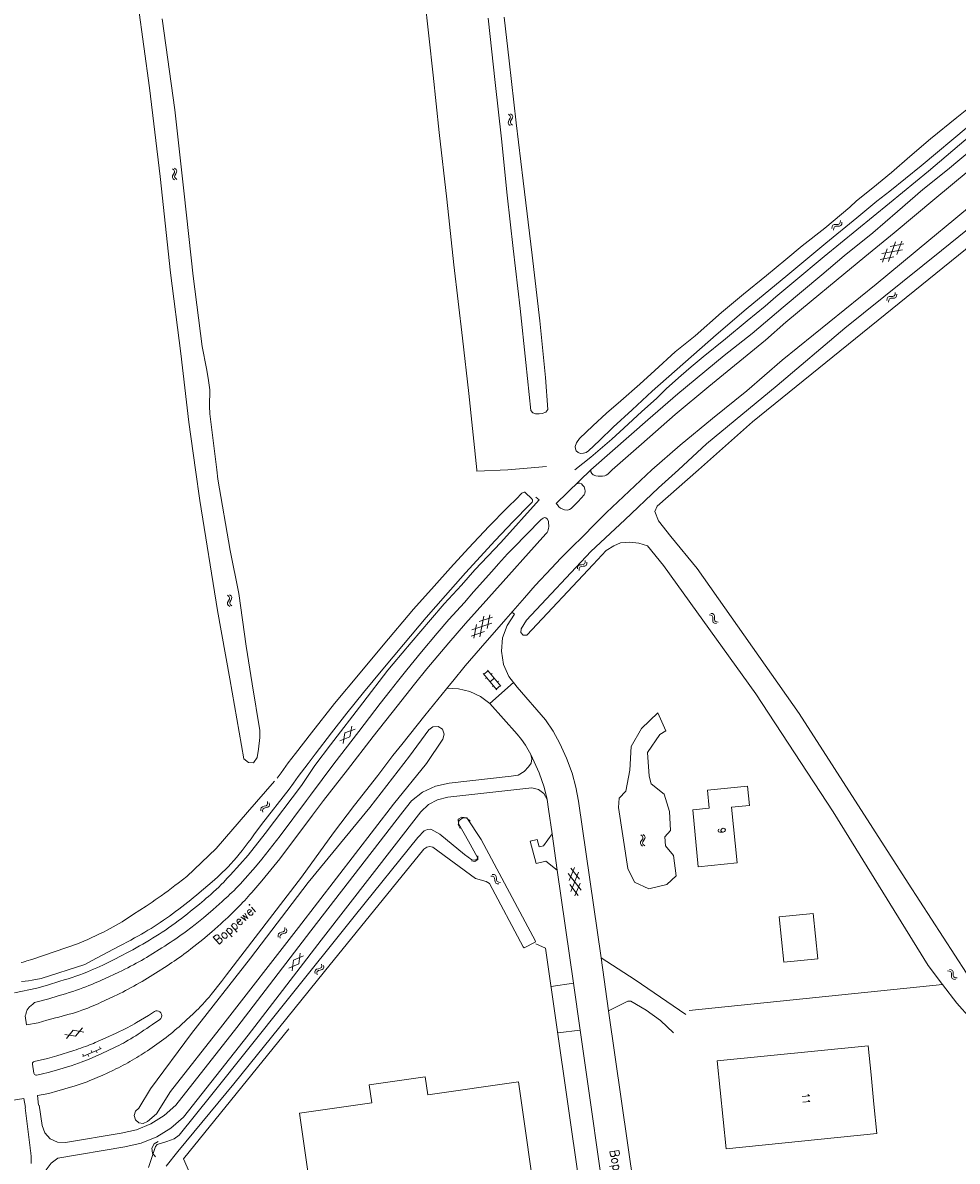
# Model space of a CAD drawing. Header units: metres. Extents: x 189705 to 199106, y 581686 to 588448.
# Tile 316 of 555: x 196639 to 196843, y 585349 to 585598. Entities that reach past the tile are written whole.
import ezdxf

# ---------------------------------------------------------------- set-up
doc = ezdxf.new("R2010")
doc.units = ezdxf.units.M
doc.layers.add('B-WA-OG-GBKN-G', color=7, linetype='Continuous', lineweight=18)
doc.styles.add('Style-STANDARD', font='STANDARD.shx')

msp = doc.modelspace()

# ---------------------------------------------------------------- linework, layer by layer
at = {"layer": 'B-WA-OG-GBKN-G'}
for p, q in [((196745.314, 585577.677), (196745.624, 585577.413)), ((196745.624, 585577.413), (196745.78, 585577.124)), ((196745.804, 585577.756), (196746.116, 585577.495)), ((196746.116, 585577.495), (196746.274, 585577.208)), ((196746.274, 585577.208), (196746.218, 585576.874)), ((196745.307, 585576.095), (196745.25, 585575.771)), ((196745.25, 585575.771), (196745.41, 585575.475)), ((196745.518, 585576.444), (196745.307, 585576.095)), ((196745.41, 585575.475), (196745.723, 585575.211)), ((196745.727, 585576.802), (196745.518, 585576.444)), ((196745.78, 585577.124), (196745.727, 585576.802)), ((196745.799, 585576.175), (196745.742, 585575.851)), ((196745.742, 585575.851), (196745.901, 585575.554)), ((196746.008, 585576.525), (196745.799, 585576.175)), ((196745.901, 585575.554), (196746.213, 585575.29)), ((196746.218, 585576.874), (196746.008, 585576.525)), ((196671.872, 585565.795), (196672.191, 585565.541)), ((196672.313, 585564.935), (196672.116, 585564.569)), ((196672.191, 585565.541), (196672.356, 585565.258)), ((196672.356, 585565.258), (196672.313, 585564.935)), ((196672.36, 585565.891), (196672.68, 585565.639)), ((196672.802, 585565.022), (196672.604, 585564.667)), ((196672.68, 585565.639), (196672.847, 585565.358)), ((196672.847, 585565.358), (196672.802, 585565.022)), ((196671.916, 585564.214), (196671.869, 585563.888)), ((196671.869, 585563.888), (196672.04, 585563.597)), ((196672.116, 585564.569), (196671.916, 585564.214)), ((196672.04, 585563.597), (196672.36, 585563.344)), ((196672.406, 585564.309), (196672.359, 585563.984)), ((196672.359, 585563.984), (196672.527, 585563.692)), ((196672.604, 585564.667), (196672.406, 585564.309)), ((196672.527, 585563.692), (196672.848, 585563.439)), ((196816.046, 585552.741), (196816.09, 585553.146)), ((196816.09, 585553.146), (196816.241, 585553.436)), ((196816.241, 585553.436), (196816.55, 585553.575)), ((196816.384, 585552.377), (196816.431, 585552.782)), ((196816.431, 585552.782), (196816.585, 585553.072)), ((196816.55, 585553.575), (196816.956, 585553.594)), ((196816.585, 585553.072), (196816.882, 585553.206)), ((196816.882, 585553.206), (196817.296, 585553.232)), ((196816.956, 585553.594), (196817.364, 585553.615)), ((196817.296, 585553.232), (196817.704, 585553.25)), ((196817.364, 585553.615), (196817.665, 585553.747)), ((196817.665, 585553.747), (196817.824, 585554.044)), ((196817.704, 585553.25), (196818.005, 585553.382)), ((196817.824, 585554.044), (196817.87, 585554.45)), ((196818.005, 585553.382), (196818.162, 585553.68)), ((196818.162, 585553.68), (196818.208, 585554.087)), ((196828.398, 585545.502), (196829.964, 585549.825)), ((196830.251, 585547.061), (196831.292, 585549.929)), ((196831.445, 585548.066), (196826.919, 585547.261)), ((196827.07, 585545.395), (196828.109, 585548.263)), ((196831.776, 585549.354), (196828.77, 585548.819)), ((196829.588, 585546.504), (196826.585, 585545.971)), ((196828.049, 585537.003), (196828.095, 585537.408)), ((196828.095, 585537.408), (196828.246, 585537.698)), ((196828.246, 585537.698), (196828.555, 585537.836)), ((196828.555, 585537.836), (196828.962, 585537.855)), ((196828.589, 585537.333), (196828.887, 585537.467)), ((196828.887, 585537.467), (196829.301, 585537.491)), ((196828.962, 585537.855), (196829.37, 585537.874)), ((196829.301, 585537.491), (196829.708, 585537.508)), ((196829.37, 585537.874), (196829.671, 585538.006)), ((196829.671, 585538.006), (196829.83, 585538.302)), ((196829.708, 585537.508), (196830.01, 585537.64)), ((196829.83, 585538.302), (196829.877, 585538.709)), ((196830.01, 585537.64), (196830.168, 585537.938)), ((196830.168, 585537.938), (196830.215, 585538.344)), ((196828.387, 585536.639), (196828.435, 585537.043)), ((196828.435, 585537.043), (196828.589, 585537.333)), ((196762.106, 585479.732), (196762.124, 585480.141)), ((196760.424, 585478.308), (196760.44, 585478.715)), ((196760.44, 585478.715), (196760.57, 585479.015)), ((196760.57, 585479.015), (196760.868, 585479.175)), ((196760.787, 585477.969), (196760.806, 585478.376)), ((196760.806, 585478.376), (196760.938, 585478.676)), ((196760.868, 585479.175), (196761.272, 585479.223)), ((196760.938, 585478.676), (196761.226, 585478.831)), ((196761.226, 585478.831), (196761.637, 585478.885)), ((196761.272, 585479.223), (196761.678, 585479.272)), ((196761.637, 585478.885), (196762.042, 585478.932)), ((196761.678, 585479.272), (196761.969, 585479.425)), ((196761.969, 585479.425), (196762.106, 585479.732)), ((196762.042, 585478.932), (196762.333, 585479.085)), ((196762.333, 585479.085), (196762.469, 585479.393)), ((196762.469, 585479.393), (196762.487, 585479.802)), ((196684.367, 585472.657), (196684.692, 585472.411)), ((196683.882, 585472.553), (196684.205, 585472.305)), ((196683.953, 585470.973), (196683.911, 585470.646)), ((196683.911, 585470.646), (196684.087, 585470.358)), ((196684.147, 585471.332), (196683.953, 585470.973)), ((196684.087, 585470.358), (196684.412, 585470.11)), ((196684.337, 585471.7), (196684.147, 585471.332)), ((196684.205, 585472.305), (196684.375, 585472.024)), ((196684.375, 585472.024), (196684.337, 585471.7)), ((196684.44, 585471.077), (196684.399, 585470.75)), ((196684.399, 585470.75), (196684.573, 585470.462)), ((196684.632, 585471.437), (196684.44, 585471.077)), ((196684.573, 585470.462), (196684.898, 585470.214)), ((196684.824, 585471.796), (196684.632, 585471.437)), ((196684.692, 585472.411), (196684.864, 585472.132)), ((196684.864, 585472.132), (196684.824, 585471.796)), ((196741.824, 585467.78), (196738.935, 585466.793)), ((196739.072, 585463.458), (196739.962, 585467.969)), ((196740.667, 585465.281), (196741.258, 585468.274)), ((196789.165, 585468.286), (196789.567, 585468.219)), ((196789.545, 585468.606), (196789.947, 585468.542)), ((196789.567, 585468.219), (196789.85, 585468.052)), ((196789.85, 585468.052), (196789.969, 585467.748)), ((196789.947, 585468.542), (196790.23, 585468.378)), ((196789.969, 585467.748), (196789.975, 585467.334)), ((196790.23, 585468.378), (196790.354, 585468.062)), ((196790.354, 585468.062), (196790.353, 585467.656)), ((196741.693, 585466.456), (196737.343, 585464.972)), ((196737.776, 585463.15), (196738.366, 585466.143)), ((196789.975, 585467.334), (196789.973, 585466.926)), ((196789.973, 585466.926), (196790.09, 585466.618)), ((196790.09, 585466.618), (196790.381, 585466.447)), ((196790.353, 585467.656), (196790.354, 585467.247)), ((196790.354, 585467.247), (196790.472, 585466.94)), ((196790.381, 585466.447), (196790.784, 585466.381)), ((196790.472, 585466.94), (196790.76, 585466.767)), ((196790.76, 585466.767), (196791.164, 585466.702)), ((196740.096, 585464.63), (196737.209, 585463.645)), ((196742.777, 585451.895), (196739.833, 585455.429)), ((196739.961, 585455.275), (196740.882, 585456.043)), ((196743.699, 585452.663), (196740.754, 585456.197)), ((196741.555, 585455.237), (196741.785, 585455.429)), ((196740.338, 585454.353), (196740.569, 585454.545)), ((196741.305, 585453.662), (196742.227, 585454.43)), ((196741.809, 585452.588), (196742.04, 585452.78)), ((196742.649, 585452.049), (196743.571, 585452.817)), ((196742.898, 585453.625), (196743.128, 585453.817)), ((196711.812, 585443.32), (196709.597, 585442.489)), ((196710.677, 585441.602), (196711.064, 585443.934)), ((196710.677, 585441.602), (196708.461, 585440.772)), ((196709.209, 585440.157), (196709.597, 585442.489)), ((196691.189, 585425.815), (196691.275, 585426.131)), ((196691.232, 585425.41), (196691.189, 585425.815)), ((196691.275, 585426.131), (196691.547, 585426.332)), ((196691.547, 585426.332), (196691.94, 585426.438)), ((196691.6, 585425.532), (196691.688, 585425.849)), ((196691.639, 585425.127), (196691.6, 585425.532)), ((196691.688, 585425.849), (196691.95, 585426.043)), ((196691.94, 585426.438), (196692.334, 585426.544)), ((196691.95, 585426.043), (196692.349, 585426.156)), ((196692.334, 585426.544), (196692.601, 585426.738)), ((196692.349, 585426.156), (196692.744, 585426.26)), ((196692.601, 585426.738), (196692.692, 585427.061)), ((196692.692, 585427.061), (196692.651, 585427.468)), ((196692.744, 585426.26), (196693.01, 585426.453)), ((196693.01, 585426.453), (196693.1, 585426.778)), ((196693.1, 585426.778), (196693.059, 585427.185)), ((196774.16, 585418.305), (196774.225, 585418.637)), ((196774.309, 585418.013), (196774.16, 585418.305)), ((196774.225, 585418.637), (196774.445, 585418.979)), ((196774.581, 585419.947), (196774.277, 585420.22)), ((196774.613, 585417.743), (196774.309, 585418.013)), ((196774.445, 585418.979), (196774.665, 585419.324)), ((196774.731, 585419.646), (196774.581, 585419.947)), ((196774.656, 585418.374), (196774.719, 585418.694)), ((196774.803, 585418.081), (196774.656, 585418.374)), ((196774.665, 585419.324), (196774.731, 585419.646)), ((196774.719, 585418.694), (196774.937, 585419.046)), ((196775.073, 585420.012), (196774.769, 585420.285)), ((196775.106, 585417.808), (196774.803, 585418.081)), ((196774.937, 585419.046), (196775.159, 585419.389)), ((196775.226, 585419.711), (196775.073, 585420.012)), ((196775.159, 585419.389), (196775.226, 585419.711)), ((196759.735, 585413.024), (196758.596, 585410.191)), ((196741.457, 585411.188), (196741.863, 585411.16)), ((196741.803, 585411.543), (196742.21, 585411.519)), ((196741.863, 585411.16), (196742.161, 585411.021)), ((196742.161, 585411.021), (196742.309, 585410.731)), ((196742.21, 585411.519), (196742.507, 585411.383)), ((196742.309, 585410.731), (196742.355, 585410.319)), ((196742.507, 585411.383), (196742.661, 585411.081)), ((196742.661, 585411.081), (196742.7, 585410.676)), ((196742.7, 585410.676), (196742.741, 585410.27)), ((196761.212, 585408.118), (196758.376, 585411.736)), ((196760.652, 585412.061), (196758.937, 585407.796)), ((196760.872, 585410.516), (196758.99, 585412.918)), ((196742.355, 585410.319), (196742.393, 585409.913)), ((196742.393, 585409.913), (196742.541, 585409.618)), ((196742.541, 585409.618), (196742.846, 585409.476)), ((196742.741, 585410.27), (196742.888, 585409.976)), ((196742.846, 585409.476), (196743.254, 585409.45)), ((196742.888, 585409.976), (196743.193, 585409.832)), ((196743.193, 585409.832), (196743.601, 585409.806)), ((196760.6, 585406.935), (196758.718, 585409.336)), ((196760.993, 585409.659), (196759.855, 585406.829)), ((196694.975, 585398.263), (196695.059, 585398.58)), ((196695.019, 585397.858), (196694.975, 585398.263)), ((196695.059, 585398.58), (196695.33, 585398.782)), ((196695.33, 585398.782), (196695.723, 585398.889)), ((196695.387, 585397.982), (196695.474, 585398.299)), ((196695.474, 585398.299), (196695.735, 585398.494)), ((196695.723, 585398.889), (196696.116, 585398.998)), ((196695.735, 585398.494), (196696.133, 585398.609)), ((196696.116, 585398.998), (196696.382, 585399.193)), ((196696.133, 585398.609), (196696.527, 585398.715)), ((196696.382, 585399.193), (196696.472, 585399.517)), ((196696.472, 585399.517), (196696.428, 585399.923)), ((196696.527, 585398.715), (196696.793, 585398.91)), ((196696.793, 585398.91), (196696.881, 585399.235)), ((196696.881, 585399.235), (196696.838, 585399.642)), ((196695.428, 585397.577), (196695.387, 585397.982)), ((196700.564, 585393.724), (196698.377, 585392.823)), ((196699.485, 585391.971), (196699.797, 585394.315)), ((196699.485, 585391.971), (196697.296, 585391.07)), ((196698.064, 585390.48), (196698.377, 585392.823)), ((196703.04, 585390.288), (196703.124, 585390.605)), ((196703.124, 585390.605), (196703.395, 585390.807)), ((196703.395, 585390.807), (196703.788, 585390.914)), ((196703.788, 585390.914), (196704.181, 585391.023)), ((196703.8, 585390.519), (196704.198, 585390.634)), ((196704.181, 585391.023), (196704.447, 585391.218)), ((196704.198, 585390.634), (196704.592, 585390.74)), ((196704.447, 585391.218), (196704.537, 585391.542)), ((196704.537, 585391.542), (196704.493, 585391.948)), ((196704.592, 585390.74), (196704.858, 585390.935)), ((196704.858, 585390.935), (196704.946, 585391.26)), ((196704.946, 585391.26), (196704.903, 585391.667)), ((196841.695, 585390.774), (196842.099, 585390.724)), ((196842.099, 585390.724), (196842.387, 585390.568)), ((196842.387, 585390.568), (196842.521, 585390.257)), ((196703.084, 585389.883), (196703.04, 585390.288)), ((196703.452, 585390.007), (196703.539, 585390.324)), ((196703.493, 585389.602), (196703.452, 585390.007)), ((196703.539, 585390.324), (196703.8, 585390.519)), ((196841.326, 585390.441), (196841.73, 585390.388)), ((196841.73, 585390.388), (196842.018, 585390.23)), ((196842.018, 585390.23), (196842.147, 585389.931)), ((196842.147, 585389.931), (196842.167, 585389.516)), ((196842.167, 585389.516), (196842.179, 585389.109)), ((196842.179, 585389.109), (196842.306, 585388.805)), ((196842.306, 585388.805), (196842.602, 585388.644)), ((196842.521, 585390.257), (196842.534, 585389.851)), ((196842.534, 585389.851), (196842.549, 585389.443)), ((196842.549, 585389.443), (196842.677, 585389.139)), ((196842.602, 585388.644), (196843.008, 585388.592)), ((196842.677, 585389.139), (196842.971, 585388.977)), ((196842.971, 585388.977), (196843.377, 585388.924)), ((196650.705, 585376.158), (196648.373, 585376.56)), ((196648.709, 585375.652), (196650.22, 585377.469)), ((196652.552, 585377.069), (196650.22, 585377.469)), ((196650.705, 585376.158), (196652.216, 585377.977)), ((196652.286, 585371.747), (196656.33, 585373.481)), ((196655.949, 585373.862), (196656.147, 585373.402)), ((196652.273, 585372.286), (196652.47, 585371.826)), ((196653.389, 585372.22), (196653.586, 585371.761)), ((196654.111, 585373.074), (196654.308, 585372.614)), ((196655.227, 585373.008), (196655.424, 585372.549))]:
    msp.add_line(p, q, dxfattribs=at)
at = {"layer": 'B-WA-OG-GBKN-G', "flags": 128}
for points in [[(196706.238, 585807.75), (196708.242, 585786.758), (196710.871, 585758.994), (196712.688, 585740.635), (196714.288, 585723.707), (196716.275, 585705.064), (196717.25, 585694.154), (196718.168, 585685.813), (196719.26, 585675.434), (196720.488, 585663.5), (196722.123, 585648.808), (196723.486, 585637.175), (196724.95, 585622.691), (196726.947, 585603.514), (196728.869, 585586.246), (196730.181, 585573.674), (196731.871, 585559.108), (196733.415, 585544.8), (196735.295, 585528.779), (196736.645, 585516.663), (196738.388, 585500)], [(196676.926, 585500), (196675.437, 585510.363), (196673.707, 585525.392), (196671.436, 585543.05), (196669.208, 585564.058), (196666.843, 585583.463), (196664.367, 585601.549), (196661.15, 585621.334), (196657.413, 585643.139), (196655.021, 585662.415), (196652.57, 585682.687), (196649.505, 585704.386), (196646.485, 585727.158), (196643.451, 585749.685), (196641.371, 585764.418), (196641.248, 585765.281)], [(196669.629, 585598.519), (196672.392, 585578.62), (196674.453, 585560.304), (196676.425, 585542.324), (196678.347, 585526.906), (196679.317, 585522.153), (196679.72, 585520.042), (196680.029, 585517.44), (196679.997, 585513.857), (196680.026, 585512.213), (196681.551, 585500)], [(196747.019, 585575.822), (196748.572, 585563.154), (196750.496, 585546.876), (196752.152, 585532.568), (196753.435, 585520.149), (196753.944, 585513.131), (196753.492, 585512.571), (196752.725, 585512.306), (196752.064, 585512.215), (196751.217, 585512.241), (196750.649, 585512.433), (196750.213, 585512.91), (196749.12, 585523.424), (196747.908, 585535.227), (196746.359, 585548.316), (196745.081, 585560.004), (196743.778, 585572.32), (196742.447, 585584.61), (196740.9, 585598.658)], [(196744.404, 585598.932), (196745.486, 585589.384), (196747.019, 585575.822)], [(196853.774, 585595.9), (196854.132, 585595.026), (196854.925, 585593.326), (196855.984, 585591.135), (196856.61, 585589.847), (196856.897, 585589.203), (196856.934, 585588.668), (196856.791, 585588.087), (196856.497, 585587.561), (196855.741, 585586.87), (196854.443, 585585.863), (196851.351, 585583.354), (196843.325, 585577.013), (196837.606, 585572.287), (196833.054, 585568.444)], [(196763.353, 585500), (196768.052, 585504.158), (196775.784, 585510.914), (196782.317, 585516.584), (196792.456, 585524.952), (196798.61, 585529.793), (196805.375, 585535.559), (196813.8, 585542.601), (196818.717, 585546.764), (196824.952, 585551.756), (196830.365, 585556.439), (196835.883, 585561.221), (196841.261, 585565.55), (196847.138, 585570.424), (196852.126, 585574.432), (196857.967, 585578.952), (196862.772, 585582.736), (196868.903, 585587.654), (196871.229, 585589.56)], [(196871.345, 585585.941), (196861.754, 585578.009), (196853.286, 585571.273), (196845.777, 585565.223), (196838.548, 585559.19), (196829.605, 585551.806), (196823.235, 585546.539), (196816.943, 585541.345), (196811.483, 585536.816), (196805.971, 585532.237), (196801.519, 585528.315), (196789.096, 585518.204), (196781.738, 585512.099), (196774.419, 585505.56), (196768.013, 585500)], [(196809.548, 585548.897), (196805.936, 585545.969), (196801.748, 585542.422), (196796.708, 585538.39), (196791.923, 585534.376), (196786.117, 585529.271), (196781.751, 585525.754), (196777.321, 585521.705), (196774.011, 585518.667), (196769.922, 585515.041), (196766.749, 585512.356), (196763.802, 585509.589), (196760.854, 585506.796), (196760.22, 585505.898), (196759.892, 585505.068), (196759.98, 585504.557), (196760.121, 585504.12), (196760.594, 585503.751), (196761.097, 585503.56), (196761.708, 585503.594), (196762.298, 585503.781), (196762.841, 585504.148), (196765.265, 585506.37), (196768.242, 585509.315), (196772.361, 585513.118), (196776.715, 585517.169), (196790.723, 585529.501), (196797.305, 585535.093), (196806.429, 585542.599), (196814.724, 585549.492), (196821.507, 585555.028), (196825.876, 585558.672), (196828.656, 585560.91), (196835.516, 585566.444), (196845.838, 585575.011)], [(196868.197, 585575.35), (196866.836, 585574.208), (196861.303, 585569.782), (196850.807, 585561.373), (196842.693, 585554.576), (196837.183, 585550.073), (196825.691, 585540.572), (196805.161, 585523.918), (196797.406, 585517.239), (196789.923, 585511.214), (196782.876, 585505.329), (196776.645, 585500)], [(196759.851, 585500), (196763.311, 585502.711), (196767.891, 585506.654), (196770.523, 585509.074), (196774.51, 585512.703), (196777.689, 585515.591), (196779.909, 585517.769), (196783.086, 585520.581), (196785.273, 585522.504), (196787.899, 585524.696), (196792.758, 585528.606), (196797.49, 585532.52), (196801.415, 585535.743), (196803.757, 585537.765), (196807.684, 585541.065), (196814.34, 585546.579), (196821.463, 585552.461), (196828.585, 585558.268), (196837.135, 585565.23), (196846.343, 585573.014)], [(196782.483, 585500), (196788.634, 585505.622), (196804.031, 585518.438), (196818.839, 585530.924), (196839.997, 585547.873), (196860.798, 585564.721), (196868.131, 585570.761), (196868.84, 585570.603), (196869.053, 585569.83), (196869.08, 585568.996), (196867.806, 585567.242), (196845.237, 585548.141), (196798.676, 585510.43), (196786.874, 585500)], [(196809.548, 585548.897), (196814.482, 585552.779), (196819.971, 585557.41), (196821.406, 585558.795), (196824.965, 585561.622), (196829.02, 585564.944), (196833.054, 585568.444)], [(196745.194, 585500), (196753.665, 585500.732)], [(196681.551, 585500), (196681.812, 585497.909), (196684.496, 585482.37), (196686.372, 585472.916), (196688.017, 585461.432), (196689.292, 585453.223), (196691.022, 585442.968), (196691.013, 585441.455), (196690.728, 585438.895), (196690.42, 585437.072), (196689.573, 585435.964), (196688.539, 585435.996), (196687.482, 585436.842), (196684.421, 585454.259), (196681.708, 585469.229), (196677.892, 585493.273), (196676.926, 585500)], [(196733.146, 585453.77), (196735.852, 585457.127), (196739.235, 585460.984), (196744.756, 585467.329), (196748.801, 585471.999), (196751.192, 585474.663), (196754.728, 585478.495), (196756.763, 585480.678), (196759.256, 585483.139), (196761.52, 585485.346), (196764.267, 585488.163), (196766.76, 585490.624), (196776.645, 585500)], [(196738.388, 585500), (196738.414, 585499.652), (196745.194, 585500)], [(196840.199, 585387.497), (196837.053, 585391.626), (196816.313, 585425.23), (196799.432, 585451.046), (196779.228, 585479.085), (196775.713, 585483.358), (196773.847, 585483.974), (196771.844, 585484.141), (196769.839, 585483.993), (196768.372, 585483.392), (196766.679, 585482.341), (196763.849, 585479.27), (196749.321, 585463.845), (196748.533, 585463.826), (196748.063, 585464.391), (196748.134, 585465.224), (196749.246, 585467.088), (196763.3, 585482.132), (196770.779, 585489.008), (196778.131, 585496.023), (196782.483, 585500)], [(196763.353, 585500), (196755.785, 585492.645), (196756.013, 585492.289), (196756.333, 585491.897), (196756.724, 585491.603), (196757.613, 585491.22), (196758.223, 585491.143), (196758.652, 585491.287), (196759.048, 585491.523), (196759.214, 585491.701), (196759.901, 585492.361), (196760.588, 585493.046), (196761.911, 585494.543), (196762.038, 585494.822), (196762.064, 585495.28), (196761.988, 585495.763), (196761.862, 585496.245), (196761.589, 585496.574), (196761.27, 585496.921), (196760.897, 585497.06), (196760.643, 585497.035), (196760.143, 585496.874)], [(196763.353, 585500), (196763.339, 585499.521), (196763.542, 585499.19), (196763.865, 585498.888), (196764.456, 585498.656), (196764.967, 585498.583), (196765.472, 585498.578), (196765.879, 585498.578), (196766.387, 585498.679), (196766.718, 585498.831), (196767.023, 585499.008), (196767.175, 585499.16), (196767.506, 585499.465), (196768.013, 585500)], [(196786.874, 585500), (196777.816, 585491.995), (196777.325, 585490.839), (196778.101, 585488.855), (196780.812, 585485.368), (196786.571, 585478.429), (196808.873, 585446.689), (196832.661, 585409.597), (196848.013, 585386.017), (196850.751, 585381.89), (196852.964, 585381.201), (196853.922, 585383.231), (196855.805, 585389.416), (196859.244, 585399.844), (196862.212, 585406.114), (196868.972, 585418.673), (196876.782, 585430.614), (196883.018, 585439.257), (196891.056, 585450.876)], [(196722.364, 585461.819), (196727.325, 585467.681), (196731.599, 585472.529), (196735.975, 585477.452), (196742.436, 585484.558), (196746.379, 585488.668), (196750.017, 585492.373), (196750.5, 585492.932), (196750.551, 585493.031), (196750.576, 585493.16), (196750.577, 585493.313), (196750.554, 585493.414), (196750.501, 585493.516), (196750.425, 585493.618), (196748.978, 585495.017), (196748.878, 585495.082), (196748.749, 585495.093), (196748.546, 585495.043), (196748.383, 585494.954), (196748.241, 585494.84), (196747.91, 585494.535), (196747.35, 585493.952), (196744.959, 585491.567), (196741.118, 585487.633), (196736.616, 585482.863), (196732.647, 585478.574), (196729.06, 585474.564), (196724.608, 585469.514), (196717.917, 585461.672), (196712.88, 585455.632), (196707.333, 585448.906), (196702.245, 585442.459), (196698.784, 585437.992)], [(196702.971, 585435.341), (196706.409, 585439.837), (196713.483, 585449.025), (196718.953, 585456.183), (196720.098, 585457.553), (196724.092, 585462.248), (196728.29, 585467.197), (196731.292, 585470.649), (196735.032, 585474.76), (196738.008, 585478.135), (196743.656, 585484.124), (196752.05, 585493.387), (196751.314, 585494.023)], [(196754.103, 585488.278), (196754.078, 585488.735), (196753.799, 585489.243), (196753.495, 585489.498), (196753.215, 585489.524), (196752.91, 585489.422), (196752.681, 585489.27), (196752.402, 585489.017), (196746.348, 585482.85), (196745.127, 585481.582), (196743.168, 585479.425), (196741.692, 585477.775), (196737.724, 585473.308), (196735.688, 585470.974), (196732.28, 585467.243), (196729.761, 585464.248), (196726.326, 585460.162), (196723.146, 585456.279), (196721.085, 585453.69), (196719.457, 585451.66), (196717.319, 585448.919), (196712.637, 585442.802), (196707.192, 585435.695), (196702.052, 585428.841), (196701.178, 585427.722)], [(196754.154, 585487.896), (196754.153, 585487.541), (196754.102, 585487.21), (196754.025, 585486.829), (196753.924, 585486.576), (196753.771, 585486.296), (196753.516, 585485.992), (196749.7, 585481.754), (196745.376, 585476.983), (196741.026, 585472.059), (196735.963, 585466.375), (196732.325, 585462.187), (196727.517, 585456.477), (196724.794, 585453.152), (196721.003, 585448.33), (196715.762, 585441.68), (196710.138, 585434.42), (196704.922, 585427.669), (196702.477, 585424.472)], [(196754.103, 585488.278), (196754.154, 585487.896)], [(196747.218, 585452.476), (196745.433, 585454.779), (196744.269, 585457.451), (196743.799, 585460.327), (196744.052, 585463.231), (196745.012, 585465.982), (196746.619, 585468.413)], [(196746.063, 585468.838), (196746.619, 585468.413)], [(196722.364, 585461.819), (196717.835, 585456.438), (196713.638, 585451.337), (196709.999, 585446.768)], [(196707.08, 585420.646), (196711.706, 585426.644), (196716.744, 585433.167), (196720.077, 585437.558), (196722.011, 585439.969), (196727.048, 585446.289), (196732.722, 585453.244), (196733.146, 585453.77)], [(196741.281, 585448.907), (196746.421, 585453.458)], [(196731.897, 585452.232), (196734.435, 585452.116), (196736.903, 585451.509), (196739.205, 585450.435), (196741.255, 585448.933)], [(196747.218, 585452.476), (196753.408, 585445.364)], [(196741.255, 585448.933), (196747.201, 585442.231)], [(196709.999, 585446.768), (196706.615, 585442.453), (196703.078, 585437.809), (196701.569, 585435.815)], [(196756.557, 585440.174), (196755.073, 585442.824), (196753.408, 585445.364)], [(196777.952, 585446.878), (196774.418, 585443.444), (196772.184, 585439.489), (196771.823, 585434.298), (196770.969, 585429.712), (196769.556, 585428.22), (196769.393, 585426.203), (196771.455, 585412.815), (196772.906, 585409.836), (196775.997, 585408.408), (196779.96, 585409.366), (196781.988, 585411.232), (196781.383, 585415.695), (196779.657, 585417.816), (196779.526, 585419.759), (196780.731, 585421.142), (196780.543, 585425.273), (196779.338, 585429.078), (196776.555, 585431.377), (196776.081, 585433.009), (196775.73, 585438.16), (196778.45, 585442.12), (196779.716, 585442.895)], [(196779.716, 585442.895), (196777.952, 585446.878)], [(196727.95, 585443.125), (196723.698, 585437.396), (196715.003, 585426.201), (196701.518, 585409.802), (196688.919, 585393.216), (196676.034, 585376.801), (196667.105, 585364.684), (196664.572, 585360.445)], [(196730.995, 585441.14), (196731.281, 585442.222), (196730.879, 585443.265), (196729.942, 585443.876), (196728.824, 585443.823), (196727.95, 585443.125)], [(196666.413, 585357.566), (196668.366, 585359.229), (196671.477, 585364.122), (196682.907, 585378.644), (196699.424, 585399.931), (196720.193, 585426.879), (196727.444, 585435.761), (196730.995, 585441.14)], [(196749.077, 585439.784), (196748.15, 585441.016), (196747.201, 585442.231)], [(196698.784, 585437.992), (196697.207, 585435.936), (196695.629, 585433.728), (196694.754, 585432.564)], [(196749.077, 585439.784), (196750.222, 585437.789)], [(196759.282, 585433.654), (196758.043, 585436.966), (196756.557, 585440.174)], [(196701.569, 585435.815), (196699.389, 585432.935), (196698.33, 585431.513)], [(196700.092, 585430.97), (196702.971, 585435.341)], [(196749.729, 585435.051), (196750.266, 585435.87), (196750.439, 585436.834), (196750.222, 585437.789)], [(196750.222, 585437.789), (196752.061, 585433.723), (196753.156, 585430.63), (196753.776, 585427.954)], [(196732.369, 585431.488), (196745.935, 585433.027)], [(196745.935, 585433.027), (196747.444, 585433.223), (196748.741, 585434.019)], [(196748.741, 585434.019), (196749.729, 585435.051)], [(196760.673, 585427.531), (196760.09, 585430.618), (196759.282, 585433.654)], [(196694.198, 585431.918), (196688.323, 585425.148), (196681.432, 585417.189), (196675.004, 585411.099), (196673.136, 585409.652), (196672.404, 585409.091), (196671.669, 585408.534), (196670.931, 585407.981), (196670.191, 585407.431), (196669.447, 585406.886), (196668.793, 585406.416), (196668.134, 585405.953), (196667.472, 585405.496), (196666.804, 585405.045), (196666.133, 585404.601), (196663.405, 585402.839), (196660.868, 585401.201), (196660.233, 585400.814), (196659.592, 585400.437), (196658.944, 585400.071), (196658.29, 585399.715), (196657.631, 585399.371), (196656.789, 585398.951), (196655.943, 585398.539), (196655.094, 585398.135), (196654.24, 585397.74), (196653.383, 585397.352), (196651.163, 585396.372), (196641.14, 585392.97), (196640.073, 585392.622), (196639.657, 585392.5), (196639.237, 585392.392), (196638.814, 585392.296)], [(196663.939, 585395.501), (196664.668, 585395.909), (196665.394, 585396.322), (196666.116, 585396.741), (196666.835, 585397.165), (196667.551, 585397.595), (196668.261, 585398.032), (196668.965, 585398.478), (196669.664, 585398.932), (196670.357, 585399.395), (196671.044, 585399.867), (196671.751, 585400.369), (196672.453, 585400.878), (196673.149, 585401.395), (196673.84, 585401.919), (196674.525, 585402.45), (196675.178, 585402.965), (196675.829, 585403.482), (196676.477, 585404.003), (196677.123, 585404.527), (196677.766, 585405.054), (196678.277, 585405.472), (196678.785, 585405.894), (196679.289, 585406.321), (196679.789, 585406.752), (196680.285, 585407.188), (196680.861, 585407.71), (196681.428, 585408.242), (196681.988, 585408.781), (196682.539, 585409.329), (196683.083, 585409.885), (196683.799, 585410.639), (196684.51, 585411.399), (196685.214, 585412.163), (196685.914, 585412.933), (196686.607, 585413.708), (196688.404, 585415.745), (196692.157, 585420.477), (196700.092, 585430.97)], [(196698.33, 585431.513), (196697.376, 585430.153)], [(196732.369, 585431.488), (196729.36, 585430.844), (196726.575, 585429.536), (196724.158, 585427.632), (196722.235, 585425.23)], [(196750.474, 585430.443), (196732.044, 585428.392)], [(196753.776, 585427.954), (196753.045, 585429.212), (196751.884, 585430.087), (196750.474, 585430.443)], [(196786.831, 585413.207), (196785.608, 585425.685), (196789.223, 585426.055), (196788.823, 585429.959), (196797.584, 585430.837), (196798.006, 585426.621), (196794.108, 585426.23), (196795.328, 585414.049), (196786.831, 585413.207)], [(196697.376, 585430.153), (196691.328, 585422.441), (196689.7, 585420.204), (196689.064, 585419.345), (196688.421, 585418.491), (196687.77, 585417.643), (196687.112, 585416.801), (196686.446, 585415.965), (196685.867, 585415.26), (196685.274, 585414.568), (196684.666, 585413.887), (196684.045, 585413.219), (196683.41, 585412.564), (196682.861, 585412.026), (196682.306, 585411.495), (196681.742, 585410.973), (196681.172, 585410.458), (196680.594, 585409.951), (196677.724, 585407.492), (196677.109, 585406.982), (196676.491, 585406.476), (196675.87, 585405.975), (196675.245, 585405.477), (196674.618, 585404.983), (196673.945, 585404.464), (196673.269, 585403.95), (196672.588, 585403.441), (196671.904, 585402.938), (196671.215, 585402.441), (196670.56, 585401.977), (196669.9, 585401.519), (196669.236, 585401.068), (196668.568, 585400.623), (196667.895, 585400.184), (196667.218, 585399.755), (196666.535, 585399.334), (196665.847, 585398.92), (196665.155, 585398.515), (196664.458, 585398.118), (196663.623, 585397.653), (196662.785, 585397.193), (196661.945, 585396.737), (196661.103, 585396.285), (196660.258, 585395.838), (196655.309, 585393.229), (196652.747, 585391.886), (196643.211, 585388.786), (196641.195, 585388.422), (196640.44, 585388.301), (196639.682, 585388.197)], [(196732.044, 585428.392), (196729.83, 585427.864), (196727.824, 585426.79), (196726.156, 585425.241)], [(196754.115, 585425.829), (196753.776, 585427.954)], [(196701.178, 585427.722), (196695.459, 585419.996)], [(196754.115, 585425.829), (196754.9, 585420.378), (196756, 585412.474), (196759.556, 585387.801), (196760.997, 585377.535), (196767.352, 585333.093), (196769.737, 585316.371), (196781.883, 585231.288)], [(196760.673, 585427.531), (196765.557, 585393.324), (196773.05, 585388.507), (196784.114, 585380.894)], [(196670.514, 585347.763), (196673.076, 585350.969), (196685.299, 585365.764), (196705.142, 585390.304), (196726.801, 585417.046), (196727.481, 585417.467), (196728.162, 585417.628), (196728.777, 585417.466), (196738.134, 585410.624), (196740.434, 585410.007), (196741.179, 585409.585), (196748.522, 585395.683), (196748.749, 585395.521), (196751.179, 585396.717), (196751.212, 585396.944), (196739.339, 585419.208), (196736.2, 585423.907), (196735.131, 585424.07), (196734.321, 585423.585), (196734.418, 585422.645), (196736.585, 585418.789), (196738.559, 585415.256), (196738.526, 585414.9), (196737.975, 585414.674), (196737.36, 585414.706), (196735.708, 585415.906), (196730.337, 585420.377), (196728.326, 585421.419)], [(196672.6, 585361.118), (196685.953, 585378.121), (196702.149, 585399.201), (196722.235, 585425.23)], [(196726.156, 585425.241), (196704.421, 585397.198), (196688.448, 585376.387), (196674.326, 585358.493)], [(196702.477, 585424.472), (196695.364, 585414.981)], [(196736.924, 585423.16), (196736.254, 585423.81), (196735.323, 585423.878), (196734.566, 585423.331), (196734.338, 585422.425), (196734.746, 585421.585)], [(196728.326, 585421.419), (196727.643, 585421.34), (196726.896, 585421.039), (196725.512, 585419.594), (196711.929, 585402.696), (196696.692, 585383.701), (196680.499, 585363.476), (196673.342, 585354.568), (196672.236, 585353.743), (196670.693, 585353.199), (196668.528, 585352.531), (196668.169, 585352.111), (196666.624, 585347.486)], [(196707.08, 585420.646), (196700.101, 585410.928)], [(196657.044, 585388.732), (196660.168, 585390.187), (196660.818, 585390.5), (196661.465, 585390.819), (196662.11, 585391.143), (196662.752, 585391.472), (196663.391, 585391.807), (196663.966, 585392.117), (196664.537, 585392.433), (196665.106, 585392.753), (196665.672, 585393.079), (196666.235, 585393.41), (196668.988, 585395.099), (196669.6, 585395.487), (196670.209, 585395.878), (196670.816, 585396.273), (196671.421, 585396.671), (196672.023, 585397.073), (196672.623, 585397.479), (196673.218, 585397.89), (196673.81, 585398.307), (196674.398, 585398.729), (196674.982, 585399.156), (196676.84, 585400.579), (196678.671, 585402.075), (196680.773, 585403.885), (196682.763, 585405.656), (196683.189, 585406.037), (196683.612, 585406.422), (196684.033, 585406.809), (196684.451, 585407.2), (196684.866, 585407.593), (196685.347, 585408.063), (196685.822, 585408.54), (196686.291, 585409.023), (196686.753, 585409.511), (196687.209, 585410.006), (196687.778, 585410.638), (196688.344, 585411.274), (196688.905, 585411.913), (196689.462, 585412.556), (196690.016, 585413.202), (196691.447, 585414.892), (196695.459, 585419.996)], [(196756, 585412.474), (196753.519, 585414.472), (196751.393, 585413.898), (196750.095, 585418.789), (196751.594, 585419.175), (196752.037, 585417.548), (196753.011, 585417.799), (196754.9, 585420.378)], [(196737.229, 585414.522), (196737.986, 585414.371), (196738.601, 585414.837), (196738.66, 585415.607)], [(196695.364, 585414.981), (196694.014, 585413.318), (196691.394, 585410.126), (196690.963, 585409.608), (196690.528, 585409.092), (196690.091, 585408.578), (196689.65, 585408.068), (196689.206, 585407.56), (196688.828, 585407.135), (196688.447, 585406.713), (196688.063, 585406.294), (196687.675, 585405.878), (196687.284, 585405.465), (196686.829, 585404.99), (196686.37, 585404.518), (196685.908, 585404.049), (196685.443, 585403.583), (196684.975, 585403.12), (196684.482, 585402.639), (196683.986, 585402.161), (196683.486, 585401.688), (196682.982, 585401.218), (196682.475, 585400.752), (196680.494, 585399.003), (196678.492, 585397.324), (196675.938, 585395.278), (196675.419, 585394.876), (196674.895, 585394.479), (196674.369, 585394.087), (196673.838, 585393.699), (196673.305, 585393.316), (196672.801, 585392.962), (196672.295, 585392.612), (196671.786, 585392.267), (196671.274, 585391.925), (196670.759, 585391.588), (196668.171, 585389.943), (196665.249, 585388.169), (196664.652, 585387.819), (196664.051, 585387.475), (196663.448, 585387.136), (196662.842, 585386.803), (196662.232, 585386.474), (196661.622, 585386.154), (196661.01, 585385.839), (196660.395, 585385.528), (196659.777, 585385.223), (196659.157, 585384.922), (196656.181, 585383.531), (196655.633, 585383.282)], [(196677.564, 585382.19), (196677.98, 585382.618), (196678.469, 585383.14), (196678.949, 585383.67), (196679.421, 585384.207), (196679.884, 585384.751), (196680.34, 585385.302), (196682.584, 585388.136), (196683.711, 585389.607), (196700.101, 585410.928)], [(196805.497, 585392.347), (196812.927, 585393.078), (196811.923, 585403.015), (196804.493, 585402.283), (196805.497, 585392.347)], [(196751.277, 585396.343), (196753.424, 585395.449)], [(196637.394, 585385.63), (196642.213, 585386.689), (196644.555, 585387.369), (196645.464, 585387.638), (196646.373, 585387.91), (196647.28, 585388.187), (196648.186, 585388.468), (196649.091, 585388.753), (196649.937, 585389.027), (196650.78, 585389.313), (196651.619, 585389.609), (196652.453, 585389.917), (196653.284, 585390.237), (196653.973, 585390.517), (196654.658, 585390.806), (196655.339, 585391.105), (196656.016, 585391.414), (196656.689, 585391.731), (196657.409, 585392.078), (196658.126, 585392.431), (196658.84, 585392.788), (196659.552, 585393.15), (196660.261, 585393.518), (196661.001, 585393.907), (196661.739, 585394.299), (196662.475, 585394.696), (196663.208, 585395.097), (196663.939, 585395.501)], [(196753.424, 585395.449), (196763.175, 585327.387)], [(196775.924, 585320.611), (196775.547, 585323.666), (196774.2, 585333.165), (196767.228, 585381.742), (196765.557, 585393.324)], [(196639.682, 585388.197), (196638.923, 585388.109)], [(196655.633, 585383.282), (196655.082, 585383.038), (196654.528, 585382.8), (196653.972, 585382.569), (196653.413, 585382.344), (196652.739, 585382.088), (196652.061, 585381.844), (196651.378, 585381.611), (196650.692, 585381.389), (196650.003, 585381.179), (196649.274, 585380.967), (196648.544, 585380.76), (196647.813, 585380.558), (196647.081, 585380.36), (196646.347, 585380.167), (196644.459, 585379.683), (196642.521, 585379.085), (196640.009, 585378.689), (196639.723, 585380.622), (196639.811, 585380.96), (196640.001, 585381.594), (196640.042, 585381.711), (196640.088, 585381.825), (196640.141, 585381.936), (196640.199, 585382.045), (196640.263, 585382.15), (196640.334, 585382.247), (196640.409, 585382.341), (196640.488, 585382.431), (196640.571, 585382.518), (196640.657, 585382.601), (196641.341, 585383.221), (196641.723, 585383.548), (196644.862, 585384.347), (196646.933, 585384.973), (196647.732, 585385.22), (196648.53, 585385.471), (196649.327, 585385.727), (196650.122, 585385.987), (196650.916, 585386.252), (196651.595, 585386.487), (196652.271, 585386.731), (196652.944, 585386.983), (196653.613, 585387.244), (196654.279, 585387.513), (196654.836, 585387.749), (196655.39, 585387.988), (196655.943, 585388.232), (196656.494, 585388.48), (196657.044, 585388.732)], [(196754.673, 585387.071), (196759.556, 585387.801)], [(196840.199, 585387.497), (196784.86, 585381.78)], [(196841.476, 585336.465), (196847.502, 585338.682), (196848.113, 585339.243), (196848.366, 585340.255), (196848.247, 585348.7), (196848.565, 585354.035), (196849, 585360.518), (196850.175, 585366.255), (196851.611, 585374.67), (196851.457, 585375.594), (196849.686, 585377.111), (196846.299, 585380.076), (196843.32, 585383.4), (196840.199, 585387.497)], [(196767.228, 585381.742), (196771.412, 585383.84), (196772.079, 585383.835)], [(196772.079, 585383.835), (196775.442, 585381.897), (196778.564, 585379.591), (196781.406, 585376.947)], [(196643.176, 585367.883), (196645.047, 585368.321), (196646.745, 585368.806), (196649.944, 585369.778), (196650.35, 585369.911), (196650.755, 585370.049), (196651.158, 585370.191), (196651.56, 585370.337), (196651.96, 585370.487), (196653.667, 585371.183), (196656.434, 585372.404), (196659.184, 585373.693), (196659.682, 585373.935), (196660.177, 585374.183), (196660.669, 585374.436), (196661.157, 585374.696), (196661.643, 585374.961), (196662.207, 585375.283), (196662.767, 585375.613), (196663.322, 585375.95), (196663.872, 585376.296), (196664.417, 585376.65), (196665.04, 585377.063), (196665.662, 585377.48), (196666.28, 585377.899), (196666.897, 585378.323), (196667.512, 585378.749), (196669.097, 585379.863), (196669.328, 585380.084), (196669.479, 585380.366), (196669.537, 585380.68), (196669.496, 585380.997), (196669.359, 585381.286), (196669.141, 585381.519), (196668.861, 585381.673), (196668.547, 585381.735), (196668.23, 585381.697), (196667.94, 585381.564), (196666.618, 585380.736), (196664.039, 585379.17), (196663.572, 585378.898), (196663.1, 585378.631), (196662.626, 585378.37), (196662.149, 585378.114), (196661.669, 585377.864), (196659.603, 585376.865), (196657.328, 585375.822), (196655.025, 585374.806), (196654.599, 585374.625), (196654.171, 585374.447)], [(196673.768, 585378.633), (196675.849, 585380.528), (196676.285, 585380.936), (196676.716, 585381.349), (196677.143, 585381.767), (196677.564, 585382.19)], [(196642.629, 585361.112), (196642.368, 585363.203), (196644.856, 585363.673), (196646.836, 585364.214), (196647.599, 585364.428), (196648.362, 585364.647), (196649.122, 585364.871), (196649.882, 585365.1), (196650.639, 585365.334), (196651.29, 585365.544), (196651.936, 585365.763), (196652.58, 585365.992), (196653.22, 585366.231), (196653.856, 585366.479), (196654.389, 585366.699), (196654.92, 585366.923), (196655.449, 585367.152), (196655.976, 585367.386), (196656.501, 585367.624), (196659.021, 585368.789), (196659.544, 585369.04), (196660.065, 585369.296), (196660.583, 585369.557), (196661.099, 585369.822), (196661.613, 585370.092), (196662.109, 585370.362), (196662.603, 585370.638), (196663.094, 585370.919), (196663.581, 585371.205), (196664.066, 585371.496), (196664.541, 585371.788), (196665.013, 585372.084), (196665.483, 585372.384), (196665.951, 585372.687), (196666.416, 585372.995), (196666.938, 585373.344), (196667.457, 585373.697), (196667.972, 585374.055), (196668.485, 585374.418), (196668.995, 585374.784), (196669.508, 585375.162), (196670.018, 585375.544), (196670.523, 585375.932), (196671.025, 585376.326), (196671.522, 585376.725), (196671.977, 585377.099), (196672.43, 585377.477), (196672.879, 585377.859), (196673.325, 585378.244), (196673.768, 585378.633)], [(196721.842, 585240.978), (196674.323, 585349.406), (196697.29, 585377.772)], [(196760.997, 585377.535), (196756.103, 585376.888)], [(196654.171, 585374.447), (196653.742, 585374.273), (196653.311, 585374.103), (196652.879, 585373.937), (196652.378, 585373.752), (196651.875, 585373.572), (196651.37, 585373.397), (196650.864, 585373.227), (196650.356, 585373.063), (196646.587, 585371.916), (196644.593, 585371.34), (196641.696, 585370.651), (196641.542, 585370.596), (196641.412, 585370.498), (196641.317, 585370.365), (196641.267, 585370.21), (196641.265, 585370.047), (196641.57, 585368.099), (196641.624, 585367.938), (196641.728, 585367.803), (196641.87, 585367.709), (196642.034, 585367.665), (196642.204, 585367.677), (196643.176, 585367.883)], [(196824.574, 585367.713), (196823.93, 585374.08), (196790.95, 585370.8), (196792.89, 585351.59), (196825.87, 585354.91), (196825.221, 585361.317)], [(196747.523, 585366.195), (196727.704, 585363.392), (196727.133, 585367.327), (196714.909, 585365.588), (196715.493, 585361.625)], [(196747.523, 585366.195), (196756.065, 585306.394), (196766.264, 585235), (196746.128, 585232.081), (196740.432, 585271.403)], [(196824.574, 585367.713), (196825.221, 585361.317)], [(196639.738, 585360.574), (196639.387, 585362.569), (196636.164, 585362.032)], [(196643.418, 585356.69), (196642.789, 585361.118)], [(196660.671, 585354.963), (196664.01, 585355.699), (196667.173, 585356.999), (196670.065, 585358.823), (196672.6, 585361.118)], [(196699.669, 585359.34), (196715.493, 585361.625)], [(196639.689, 585360.529), (196640.78, 585351.809), (196640.822, 585351.557), (196640.86, 585351.304), (196640.894, 585351.051), (196640.923, 585350.797), (196640.948, 585350.542), (196640.992, 585349.993), (196641.016, 585349.442), (196641.019, 585348.89), (196641, 585348.339)], [(196661.512, 585352), (196665.071, 585352.816), (196668.451, 585354.196), (196671.564, 585356.105), (196674.326, 585358.493)], [(196664.572, 585360.445), (196663.806, 585359.814), (196663.511, 585358.867), (196663.784, 585357.913), (196664.535, 585357.265), (196665.519, 585357.135), (196666.413, 585357.566)], [(196699.669, 585359.34), (196708.169, 585299.547)], [(196643.418, 585356.69), (196644.007, 585355.052), (196645.18, 585353.766), (196646.758, 585353.029), (196648.497, 585352.956)], [(196648.497, 585352.956), (196660.671, 585354.963)], [(196661.512, 585352), (196646.823, 585349.549)], [(196668.751, 585353.175), (196667.868, 585352.624), (196667.414, 585351.688), (196667.527, 585350.653), (196668.174, 585349.838)], [(196646.823, 585349.549), (196645.374, 585348.459), (196644.298, 585346.999), (196643.686, 585345.292)]]:
    msp.add_lwpolyline(points, dxfattribs=at)

# ---------------------------------------------------------------- texts
at = {"layer": 'B-WA-OG-GBKN-G', "style": 'Style-STANDARD'}
for s, height, rotation, p in [('9', 1.6, 277.00426, (196791.096, 585421.664)), ('Boppewei', 2, 41.75725, (196681.918, 585396.112)), ('11', 1.6, 275.7961, (196809.443, 585363.693)), ('Boppewei', 2, 280.30997, (196767.443, 585351.186))]:
    msp.add_text(s, height=height, rotation=rotation, dxfattribs=at).set_placement(p)

doc.saveas('drawing.dxf')
